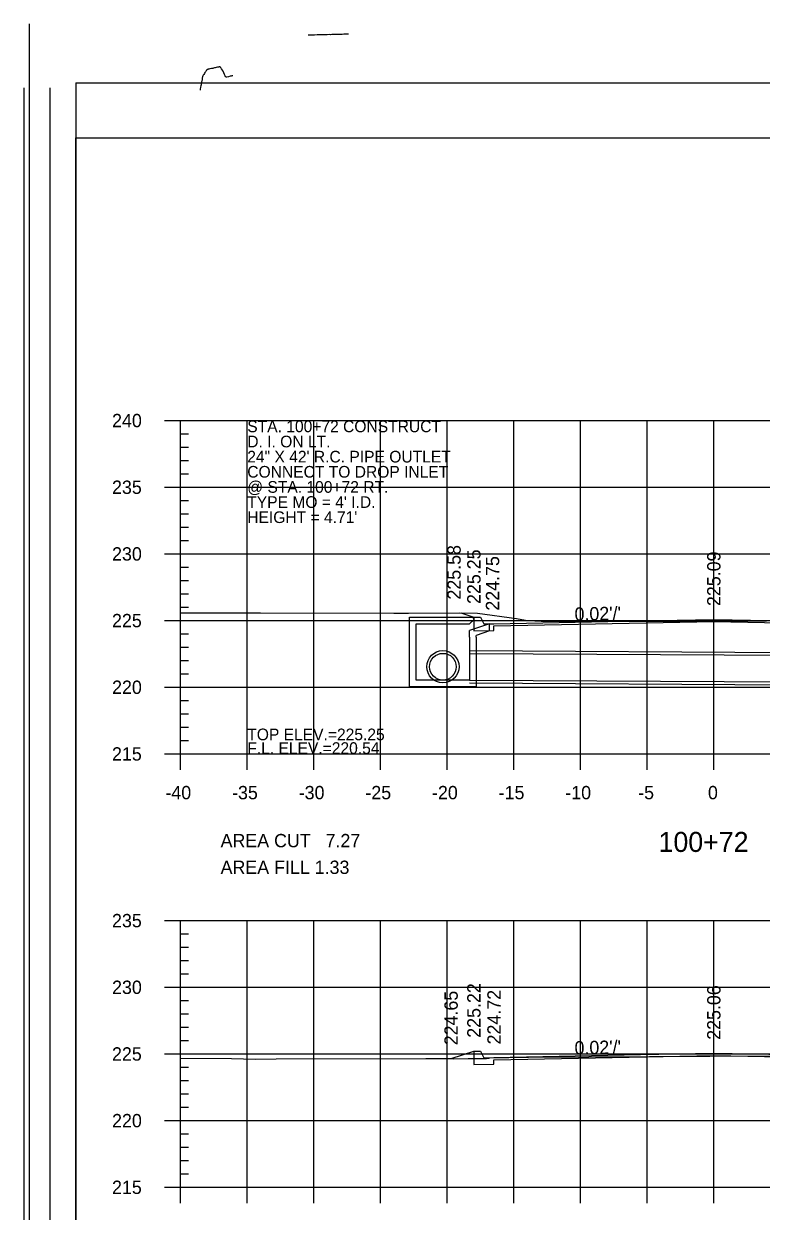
# Model space of a CAD drawing. Extents: x 1367903 to 1373764, y 376865 to 382130.
# Drawn here: x 1369499.9 to 1369610.6, y 377442.3 to 377620.4 of the extents above; entities that cross this region are included whole.
import ezdxf

# ---------------------------------------------------------------- set-up
doc = ezdxf.new("R2010")
doc.units = 0
for name, color, linetype in [('R_Axis', 7, 'Continuous'), ('R_Axis Annot', 7, 'Continuous'), ('R_Border', 7, 'Continuous'), ('R_Border PE', 7, 'Continuous'), ('R_Draft', 7, 'Continuous'), ('R_Exist Surface', 7, 'Continuous'), ('R_Fin Surface', 7, 'Continuous'), ('R_Fin Surface Annot', 7, 'Continuous'), ('R_Grid', 7, 'Continuous'), ('R_Water', 7, 'Continuous'), ('R_Water Annot', 7, 'Continuous')]:
    doc.layers.add(name, color=color, linetype=linetype)

msp = doc.modelspace()

# ---------------------------------------------------------------- linework, layer by layer
for p, q in [((1369557.81, 377531.33), (1369567.31, 377531.33)), ((1369557.81, 377528.33), (1369557.81, 377531.33)), ((1369558.81, 377528.33), (1369558.81, 377530.33)), ((1369558.81, 377530.33), (1369566.81, 377530.33)), ((1369567.48, 377531), (1369566.81, 377530.33)), ((1369569.81, 377530.37), (1369566.81, 377529.33)), ((1369567.48, 377531), (1369567.31, 377531.33)), ((1369566.81, 377528.33), (1369566.81, 377529.33)), ((1369569.81, 377529.32), (1369567.81, 377528.62)), ((1369567.81, 377528.33), (1369567.81, 377528.62))]:
    msp.add_line(p, q)
for points in [[(1369567.46, 377531.33), (1369567.46, 377530.67), (1369567.46, 377530.67), (1369567.46, 377529.3), (1369570.46, 377529.36), (1369570.46, 377530.03), (1369603.46, 377530.69), (1369636.46, 377530.03), (1369636.46, 377529.36), (1369639.46, 377529.3), (1369639.46, 377531.33)], [(1369569.81, 377529.32), (1369569.81, 377530.37)], [(1369567.46, 377466.27), (1369567.46, 377465.61), (1369567.46, 377465.61), (1369567.46, 377464.24), (1369570.46, 377464.3), (1369570.46, 377464.97), (1369603.46, 377465.63), (1369636.46, 377464.97), (1369636.46, 377464.3), (1369639.46, 377464.24), (1369639.46, 377466.27)]]:
    msp.add_lwpolyline(points)
at = {"layer": 'R_Axis'}
for p, q in [((1369521.06, 377560.84), (1369525.86, 377560.84)), ((1369523.46, 377510.84), (1369523.46, 377560.84)), ((1369523.46, 377558.84), (1369524.66, 377558.84)), ((1369523.46, 377556.84), (1369524.66, 377556.84)), ((1369523.46, 377554.84), (1369524.66, 377554.84)), ((1369523.46, 377552.84), (1369524.66, 377552.84)), ((1369521.06, 377550.84), (1369525.86, 377550.84)), ((1369523.46, 377548.84), (1369524.66, 377548.84)), ((1369523.46, 377546.84), (1369524.66, 377546.84)), ((1369523.46, 377544.84), (1369524.66, 377544.84)), ((1369523.46, 377542.84), (1369524.66, 377542.84)), ((1369521.06, 377540.84), (1369525.86, 377540.84)), ((1369523.46, 377538.84), (1369524.66, 377538.84)), ((1369523.46, 377536.84), (1369524.66, 377536.84)), ((1369523.46, 377534.84), (1369524.66, 377534.84)), ((1369523.46, 377532.84), (1369524.66, 377532.84)), ((1369521.06, 377530.84), (1369525.86, 377530.84)), ((1369523.46, 377528.84), (1369524.66, 377528.84)), ((1369523.46, 377526.84), (1369524.66, 377526.84)), ((1369523.46, 377524.84), (1369524.66, 377524.84)), ((1369523.46, 377522.84), (1369524.66, 377522.84)), ((1369521.06, 377520.84), (1369525.86, 377520.84)), ((1369523.46, 377518.84), (1369524.66, 377518.84)), ((1369523.46, 377516.84), (1369524.66, 377516.84)), ((1369523.46, 377514.84), (1369524.66, 377514.84)), ((1369523.46, 377508.44), (1369523.46, 377513.24)), ((1369523.46, 377512.84), (1369524.66, 377512.84)), ((1369533.46, 377508.44), (1369533.46, 377513.24)), ((1369543.46, 377508.44), (1369543.46, 377513.24)), ((1369553.46, 377508.44), (1369553.46, 377513.24)), ((1369563.46, 377508.44), (1369563.46, 377513.24)), ((1369573.46, 377508.44), (1369573.46, 377513.24)), ((1369583.46, 377508.44), (1369583.46, 377513.24)), ((1369593.46, 377508.44), (1369593.46, 377513.24)), ((1369603.46, 377508.44), (1369603.46, 377513.24)), ((1369521.06, 377510.84), (1369525.86, 377510.84)), ((1369523.46, 377510.84), (1369683.46, 377510.84)), ((1369521.06, 377485.84), (1369525.86, 377485.84)), ((1369523.46, 377445.84), (1369523.46, 377485.84)), ((1369523.46, 377483.84), (1369524.66, 377483.84)), ((1369523.46, 377481.84), (1369524.66, 377481.84)), ((1369523.46, 377479.84), (1369524.66, 377479.84)), ((1369523.46, 377477.84), (1369524.66, 377477.84)), ((1369521.06, 377475.84), (1369525.86, 377475.84)), ((1369523.46, 377473.84), (1369524.66, 377473.84)), ((1369523.46, 377471.84), (1369524.66, 377471.84)), ((1369523.46, 377469.84), (1369524.66, 377469.84)), ((1369523.46, 377467.84), (1369524.66, 377467.84)), ((1369521.06, 377465.84), (1369525.86, 377465.84)), ((1369523.46, 377463.84), (1369524.66, 377463.84)), ((1369523.46, 377461.84), (1369524.66, 377461.84)), ((1369523.46, 377459.84), (1369524.66, 377459.84)), ((1369523.46, 377457.84), (1369524.66, 377457.84)), ((1369521.06, 377455.84), (1369525.86, 377455.84)), ((1369523.46, 377453.84), (1369524.66, 377453.84)), ((1369523.46, 377451.84), (1369524.66, 377451.84)), ((1369523.46, 377449.84), (1369524.66, 377449.84)), ((1369523.46, 377443.44), (1369523.46, 377448.24)), ((1369533.46, 377443.44), (1369533.46, 377448.24)), ((1369543.46, 377443.44), (1369543.46, 377448.24)), ((1369553.46, 377443.44), (1369553.46, 377448.24)), ((1369563.46, 377443.44), (1369563.46, 377448.24)), ((1369573.46, 377443.44), (1369573.46, 377448.24)), ((1369583.46, 377443.44), (1369583.46, 377448.24)), ((1369593.46, 377443.44), (1369593.46, 377448.24)), ((1369603.46, 377443.44), (1369603.46, 377448.24)), ((1369523.46, 377447.84), (1369524.66, 377447.84)), ((1369521.06, 377445.84), (1369525.86, 377445.84)), ((1369523.46, 377445.84), (1369683.46, 377445.84))]:
    msp.add_line(p, q, dxfattribs=at)
at = {"layer": 'R_Border'}
for p, q in [((1369500.73, 377620.35), (1369500.73, 377279.12)), ((1369507.76, 377611.47), (1369712.08, 377611.47)), ((1369507.76, 377611.47), (1369507.76, 377280.59))]:
    msp.add_line(p, q, dxfattribs=at)
at = {"layer": 'R_Border PE'}
for p, q in [((1369499.92, 377610.76), (1369499.92, 377288.8)), ((1369503.84, 377610.76), (1369503.84, 377288.8)), ((1369507.76, 377603.25), (1369712.08, 377603.25)), ((1369507.76, 377288.8), (1369507.76, 377603.25))]:
    msp.add_line(p, q, dxfattribs=at)
for points in [[(1369544.62, 377618.69), (1369544.56, 377618.69), (1369544.29, 377618.68), (1369544.16, 377618.68), (1369544.08, 377618.67), (1369543.93, 377618.67), (1369543.57, 377618.66), (1369543.24, 377618.65), (1369542.61, 377618.63)], [(1369545.07, 377618.7), (1369544.62, 377618.69)], [(1369548.63, 377618.79), (1369548.28, 377618.78), (1369548.09, 377618.78), (1369547.93, 377618.77), (1369547.7, 377618.76), (1369547.54, 377618.76), (1369547.35, 377618.75), (1369547.1, 377618.75), (1369546.91, 377618.74), (1369546.62, 377618.73), (1369546.53, 377618.73), (1369546.47, 377618.73), (1369546.26, 377618.72), (1369546.15, 377618.72), (1369545.93, 377618.71), (1369545.85, 377618.72), (1369545.43, 377618.7), (1369545.18, 377618.7), (1369545.07, 377618.7)], [(1369531.31, 377612.54), (1369531.3, 377612.55), (1369531.28, 377612.55), (1369531.25, 377612.55), (1369531.23, 377612.55), (1369531.21, 377612.55), (1369531.18, 377612.55), (1369531.15, 377612.55), (1369531.02, 377612.51), (1369530.9, 377612.48), (1369530.63, 377612.41), (1369530.41, 377612.36), (1369530.39, 377612.35), (1369530.36, 377612.35), (1369530.34, 377612.34), (1369530.33, 377612.34), (1369530.32, 377612.35), (1369530.3, 377612.35), (1369530.27, 377612.36), (1369530.25, 377612.38), (1369530.23, 377612.39), (1369530.21, 377612.4), (1369530.19, 377612.42), (1369530.18, 377612.45), (1369530.16, 377612.47), (1369530.15, 377612.5), (1369530.13, 377612.55), (1369530.03, 377612.76), (1369529.92, 377613), (1369529.82, 377613.23), (1369529.8, 377613.26), (1369529.79, 377613.28), (1369529.76, 377613.34), (1369529.72, 377613.39), (1369529.61, 377613.57), (1369529.53, 377613.69), (1369529.5, 377613.74), (1369529.48, 377613.76), (1369529.46, 377613.78), (1369529.44, 377613.81), (1369529.42, 377613.83), (1369529.41, 377613.84), (1369529.39, 377613.85), (1369529.37, 377613.87), (1369529.36, 377613.87), (1369529.32, 377613.88), (1369529.3, 377613.88), (1369529.28, 377613.88), (1369529.25, 377613.88), (1369529.14, 377613.86), (1369528.97, 377613.82), (1369528.77, 377613.77), (1369528.63, 377613.74), (1369528.53, 377613.72), (1369528.39, 377613.69), (1369528.27, 377613.66), (1369528.09, 377613.63), (1369527.87, 377613.58), (1369527.82, 377613.57), (1369527.7, 377613.54), (1369527.58, 377613.52), (1369527.54, 377613.51), (1369527.52, 377613.5), (1369527.49, 377613.5), (1369527.48, 377613.49), (1369527.47, 377613.49), (1369527.45, 377613.47), (1369527.42, 377613.46), (1369527.41, 377613.44), (1369527.38, 377613.42), (1369527.35, 377613.39), (1369527.32, 377613.35), (1369527.3, 377613.31), (1369527.26, 377613.26), (1369527.19, 377613.16), (1369527.1, 377613.02), (1369527.02, 377612.89), (1369526.92, 377612.75), (1369526.88, 377612.67), (1369526.84, 377612.62), (1369526.8, 377612.55), (1369526.79, 377612.54), (1369526.78, 377612.52), (1369526.77, 377612.5), (1369526.77, 377612.48), (1369526.76, 377612.46), (1369526.75, 377612.44), (1369526.75, 377612.42), (1369526.74, 377612.39), (1369526.73, 377612.37), (1369526.73, 377612.35), (1369526.73, 377612.33), (1369526.71, 377612.24), (1369526.67, 377612), (1369526.63, 377611.76), (1369526.61, 377611.65), (1369526.52, 377611.18), (1369526.49, 377611.04), (1369526.46, 377610.84), (1369526.4, 377610.54), (1369526.37, 377610.39)]]:
    msp.add_lwpolyline(points, dxfattribs=at)
at = {"layer": 'R_Exist Surface'}
for points in [[(1369523.46, 377531.99), (1369524.66, 377531.99), (1369535.44, 377532.01), (1369555.46, 377531.94), (1369557.66, 377531.93), (1369565.37, 377531.99), (1369568, 377531.97), (1369573.85, 377531.17), (1369575.21, 377530.89), (1369576.59, 377530.82), (1369577.57, 377530.77), (1369598.55, 377530.77), (1369600.43, 377530.77), (1369611.35, 377530.78)], [(1369523.46, 377465.2), (1369531.1, 377465.14), (1369534.72, 377465.05), (1369537.79, 377465.09), (1369560.26, 377465.14), (1369564.02, 377465.14), (1369564.39, 377465.13), (1369566.58, 377465.14), (1369569.37, 377465.17), (1369569.74, 377465.21), (1369569.78, 377465.24), (1369575.64, 377465.36), (1369611.9, 377465.56), (1369624.53, 377465.47), (1369637.76, 377465.45), (1369638.79, 377465.52), (1369638.98, 377465.52), (1369681.89, 377465.53), (1369683.46, 377465.53)]]:
    msp.add_lwpolyline(points, dxfattribs=at)
at = {"layer": 'R_Fin Surface'}
for points in [[(1369565.48, 377531.99), (1369567.46, 377531.33), (1369568.46, 377531.33), (1369568.96, 377530.33), (1369570.46, 377530.36), (1369592.46, 377530.8), (1369603.46, 377531.02), (1369614.46, 377530.8), (1369636.46, 377530.36), (1369637.96, 377530.33), (1369638.46, 377531.33), (1369639.46, 377531.33), (1369645.14, 377529.44)], [(1369564.04, 377465.14), (1369567.46, 377466.27), (1369568.46, 377466.27), (1369568.96, 377465.27), (1369570.46, 377465.3), (1369592.46, 377465.74), (1369603.46, 377465.96), (1369614.46, 377465.74), (1369636.46, 377465.3), (1369637.96, 377465.27), (1369638.46, 377466.27), (1369639.46, 377466.27), (1369641.72, 377465.52)]]:
    msp.add_lwpolyline(points, dxfattribs=at)
at = {"layer": 'R_Grid'}
for p, q in [((1369523.46, 377560.84), (1369683.46, 377560.84)), ((1369523.46, 377510.84), (1369523.46, 377560.84)), ((1369533.46, 377510.84), (1369533.46, 377560.84)), ((1369543.46, 377510.84), (1369543.46, 377560.84)), ((1369553.46, 377510.84), (1369553.46, 377560.84)), ((1369563.46, 377510.84), (1369563.46, 377560.84)), ((1369573.46, 377510.84), (1369573.46, 377560.84)), ((1369583.46, 377510.84), (1369583.46, 377560.84)), ((1369593.46, 377510.84), (1369593.46, 377560.84)), ((1369603.46, 377510.84), (1369603.46, 377560.84)), ((1369523.46, 377550.84), (1369683.46, 377550.84)), ((1369523.46, 377540.84), (1369683.46, 377540.84)), ((1369523.46, 377530.84), (1369683.46, 377530.84)), ((1369523.46, 377520.84), (1369683.46, 377520.84)), ((1369523.46, 377510.84), (1369683.46, 377510.84)), ((1369523.46, 377485.84), (1369683.46, 377485.84)), ((1369523.46, 377445.84), (1369523.46, 377485.84)), ((1369533.46, 377445.84), (1369533.46, 377485.84)), ((1369543.46, 377445.84), (1369543.46, 377485.84)), ((1369553.46, 377445.84), (1369553.46, 377485.84)), ((1369563.46, 377445.84), (1369563.46, 377485.84)), ((1369573.46, 377445.84), (1369573.46, 377485.84)), ((1369583.46, 377445.84), (1369583.46, 377485.84)), ((1369593.46, 377445.84), (1369593.46, 377485.84)), ((1369603.46, 377445.84), (1369603.46, 377485.84)), ((1369523.46, 377475.84), (1369683.46, 377475.84)), ((1369523.46, 377465.84), (1369683.46, 377465.84)), ((1369523.46, 377455.84), (1369683.46, 377455.84))]:
    msp.add_line(p, q, dxfattribs=at)
at = {"layer": 'R_Water'}
for p, q in [((1369566.81, 377526.33), (1369650.52, 377525.83)), ((1369566.81, 377525.92), (1369650.52, 377525.42)), ((1369566.81, 377521.92), (1369650.52, 377521.42)), ((1369566.81, 377521.5), (1369650.52, 377521))]:
    msp.add_line(p, q, dxfattribs=at)
for points in [[(1369567.81, 377528.33), (1369567.81, 377520.92), (1369562.81, 377520.92), (1369557.81, 377520.92), (1369557.81, 377528.33)], [(1369566.81, 377528.33), (1369566.81, 377521.92), (1369562.81, 377521.92), (1369558.81, 377521.92), (1369558.81, 377528.33)]]:
    msp.add_lwpolyline(points, dxfattribs=at)
for radius in [2.42, 2]:
    msp.add_circle((1369562.81, 377523.92), radius, dxfattribs=at)

# ---------------------------------------------------------------- texts
at = {"layer": 'R_Axis Annot'}
for s, height, p in [('240', 2, (1369513.18, 377559.84)), ('235', 2, (1369513.17, 377549.84)), ('230', 2, (1369513.18, 377539.84)), ('225', 2, (1369513.17, 377529.84)), ('220', 2, (1369513.18, 377519.84)), ('215', 2, (1369513.17, 377509.84)), ('-40', 2, (1369521.18, 377504.04)), ('-35', 2, (1369531.18, 377504.04)), ('-30', 2, (1369541.18, 377504.04)), ('-25', 2, (1369551.18, 377504.04)), ('-20', 2, (1369561.18, 377504.04)), ('-15', 2, (1369571.18, 377504.04)), ('-10', 2, (1369581.18, 377504.04)), ('-5', 2, (1369592.11, 377504.04)), ('0', 2, (1369602.58, 377504.04)), ('AREA CUT   7.27', 2, (1369529.46, 377496.84)), ('100+72', 3, (1369595.17, 377496.14)), ('AREA FILL 1.33', 2, (1369529.46, 377492.84)), ('235', 2, (1369513.17, 377484.84)), ('230', 2, (1369513.18, 377474.84)), ('225', 2, (1369513.17, 377464.84)), ('220', 2, (1369513.18, 377454.84)), ('215', 2, (1369513.17, 377444.84))]:
    msp.add_text(s, height=height, dxfattribs=at).set_placement(p)
at = {"layer": 'R_Draft'}
for s, p in [('STA. 100+72 CONSTRUCT', (1369533.46, 377559.09)), ('D. I. ON LT.', (1369533.46, 377556.82)), ('24" X 42\' R.C. PIPE OUTLET', (1369533.46, 377554.55)), ('CONNECT TO DROP INLET', (1369533.46, 377552.28)), ('@ STA. 100+72 RT.', (1369533.46, 377550.01)), ("TYPE MO = 4' I.D.", (1369533.46, 377547.74)), ("HEIGHT = 4.71'", (1369533.46, 377545.47))]:
    msp.add_text(s, height=1.75, dxfattribs=at).set_placement(p)
at = {"layer": 'R_Fin Surface Annot'}
for s, rotation, p in [('225.58', 90, (1369565.48, 377533.99)), ('225.25', 90, (1369568.46, 377533.33)), ('225.09', 90, (1369604.46, 377533.02)), ('224.75', 90, (1369571.26, 377532.33)), ("0.02'/'", 1.1458, (1369582.58, 377530.81)), ('224.65', 90, (1369565.04, 377467.14)), ('225.22', 90, (1369568.46, 377468.27)), ('224.72', 90, (1369571.48, 377467.27)), ('225.06', 90, (1369604.46, 377467.96)), ("0.02'/'", 1.1458, (1369582.58, 377465.75))]:
    msp.add_text(s, height=2, rotation=rotation, dxfattribs=at).set_placement(p)
at = {"layer": 'R_Water Annot'}
for s, p in [('TOP ELEV.=225.25', (1369533.46, 377512.89)), ('F.L. ELEV.=220.54', (1369533.46, 377510.84))]:
    msp.add_text(s, height=1.75, dxfattribs=at).set_placement(p)

doc.saveas('drawing.dxf')
